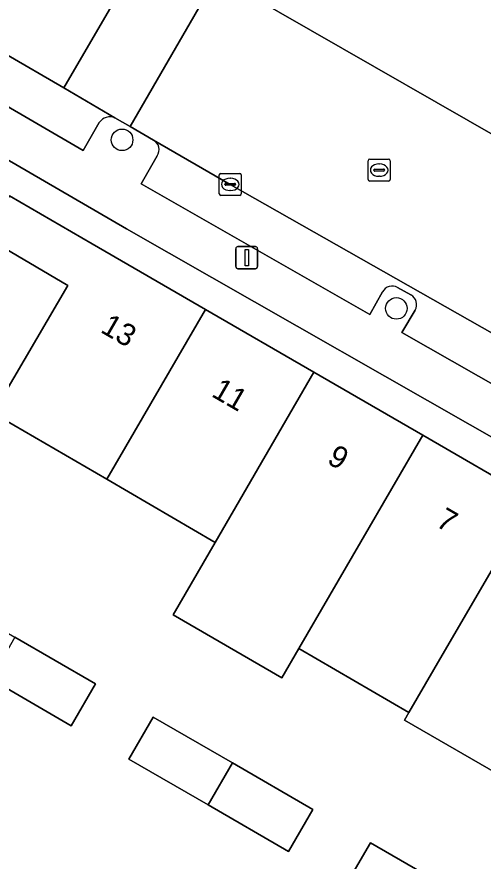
# Model space of a CAD drawing. Extents: x 160023 to 161302, y 384750 to 385707.
# Drawn here: x 160368.97 to 160390.11, y 385065.04 to 385103.35 of the extents above; entities that cross this region are included whole.
import ezdxf

# ---------------------------------------------------------------- set-up
doc = ezdxf.new("R2010")
doc.units = 0
for name, color, linetype in [('IMGEO_Boom', 7, 'Continuous'), ('IMGEO_Erf', 7, 'Continuous'), ('IMGEO_Kolk', 7, 'Continuous'), ('IMGEO_Lichtmast', 7, 'Continuous'), ('IMGEO_Pand', 7, 'Continuous'), ('IMGEO_Pand_nummerreeks', 7, 'Continuous'), ('IMGEO_Parkeervlak_open', 7, 'Continuous'), ('IMGEO_Rijbaan_lokaal_gesloten', 7, 'Continuous'), ('IMGEO_Rijbaan_lokaal_open', 7, 'Continuous'), ('IMGEO_Rioolput', 7, 'Continuous'), ('IMGEO_Voetpad_open', 7, 'Continuous')]:
    doc.layers.add(name, color=color, linetype=linetype)

msp = doc.modelspace()

# ---------------------------------------------------------------- linework, layer by layer
at = {"layer": 'IMGEO_Boom'}
for centre in [(160373.737, 385097.771), (160386.173, 385090.122)]:
    msp.add_circle(centre, 0.489, dxfattribs=at)
at = {"layer": 'IMGEO_Erf'}
for points in [[(160406.899, 385064.215), (160411.517, 385072.145), (160393.395, 385082.624), (160373.936, 385093.737), (160360.355, 385101.627)], [(160368.639, 385095.234), (160372.378, 385093.051), (160377.513, 385090.072), (160382.437, 385087.224), (160387.369, 385084.371), (160392.379, 385081.472), (160397.389, 385078.574), (160402.304, 385075.731), (160407.53, 385072.707), (160407.37, 385072.431), (160407.085, 385072.598), (160402.712, 385065.089), (160402.639, 385065.131), (160400.617, 385061.659)], [(160395.774, 385064.479), (160396.473, 385065.684), (160391.544, 385068.543), (160386.545, 385071.442), (160386.745, 385071.786), (160381.754, 385074.693), (160380.975, 385073.351), (160376.056, 385076.215), (160377.962, 385079.503), (160373.042, 385082.368), (160367.879, 385085.375), (160371.28, 385091.168), (160367.54, 385093.35)]]:
    msp.add_lwpolyline(points, dxfattribs=at)
for points in [[(160364.189, 385075.374), (160365.287, 385077.274), (160368.88, 385075.196), (160372.53, 385073.085), (160371.432, 385071.184), (160367.778, 385073.298)], [(160374.045, 385069.673), (160375.143, 385071.573), (160378.738, 385069.494), (160382.386, 385067.384), (160381.288, 385065.484), (160377.636, 385067.596)], [(160385.006, 385065.868), (160388.686, 385063.74), (160387.573, 385061.848), (160383.892, 385063.977)]]:
    msp.add_lwpolyline(points, close=True, dxfattribs=at)
at = {"layer": 'IMGEO_Kolk'}
for p, q in [((160378.141, 385095.325), (160378.141, 385096.177)), ((160378.216, 385096.251), (160379.068, 385096.251)), ((160378.629, 385096.031), (160378.654, 385096.031)), ((160379.142, 385096.177), (160379.142, 385095.325)), ((160378.4, 385095.745), (160378.4, 385095.757)), ((160378.838, 385095.708), (160378.44, 385095.708)), ((160378.443, 385095.794), (160378.841, 385095.794)), ((160378.884, 385095.757), (160378.884, 385095.745)), ((160379.068, 385095.251), (160378.216, 385095.251)), ((160378.652, 385095.471), (160378.627, 385095.471))]:
    msp.add_line(p, q, dxfattribs=at)
for points in [[(160378.141, 385095.325), (160378.141, 385096.177)], [(160378.216, 385096.251), (160379.068, 385096.251)], [(160379.142, 385096.177), (160379.142, 385095.325)], [(160379.068, 385095.251), (160378.216, 385095.251)]]:
    msp.add_lwpolyline(points, dxfattribs=at)
for centre, radius, start, end in [((160378.218, 385096.175), 0.0765, 91.552, 178.448), ((160378.218, 385096.175), 0.0765, 91.552, 178.448), ((160379.066, 385096.175), 0.0765, 1.552, 88.448), ((160379.066, 385096.175), 0.0765, 1.552, 88.448), ((160378.44, 385095.754), 0.0403, 85.8775, 175.7526), ((160378.437, 385095.744), 0.0366, 178.938, 274.7102), ((160378.841, 385095.751), 0.043, 264.8664, 352.4533), ((160378.845, 385095.756), 0.0386, 1.7309, 96.639), ((160378.218, 385095.327), 0.0765, 181.552, 268.448), ((160378.218, 385095.327), 0.0765, 181.552, 268.448), ((160379.066, 385095.327), 0.0765, 271.552, 358.448), ((160379.066, 385095.327), 0.0765, 271.552, 358.448)]:
    msp.add_arc(centre, radius, start, end, dxfattribs=at)
for centre, major_axis, ratio, start_param, end_param in [((160378.628, 385095.751), (-0.387, 0.002), 0.722429, 4.712389, 7.853982), ((160378.653, 385095.751), (-0.39, 0.002), 0.717154, 1.570796, 4.712389)]:
    msp.add_ellipse(centre, major_axis=major_axis, ratio=ratio, start_param=start_param, end_param=end_param, dxfattribs=at)
at = {"layer": 'IMGEO_Lichtmast'}
for p, q in [((160378.892, 385092.025), (160378.892, 385092.825)), ((160378.892, 385092.825), (160378.892, 385092.025)), ((160378.992, 385092.925), (160379.782, 385092.925)), ((160379.782, 385092.925), (160378.992, 385092.925)), ((160379.882, 385092.825), (160379.882, 385092.025)), ((160379.882, 385092.025), (160379.882, 385092.825)), ((160379.782, 385091.925), (160378.992, 385091.925)), ((160378.992, 385091.925), (160379.782, 385091.925))]:
    msp.add_line(p, q, dxfattribs=at)
msp.add_lwpolyline([(160379.312, 385092.8), (160379.462, 385092.8), (160379.462, 385092.05), (160379.312, 385092.05), (160379.312, 385092.8)], dxfattribs=at)
for centre, start, end in [((160378.992, 385092.825), 90, 180), ((160378.992, 385092.825), 90, 180), ((160379.782, 385092.825), 0, 90), ((160379.782, 385092.825), 360, 90), ((160378.992, 385092.025), 180, 270), ((160378.992, 385092.025), 180, 270), ((160379.782, 385092.025), 270, 0), ((160379.782, 385092.025), 270, 0)]:
    msp.add_arc(centre, 0.1, start, end, dxfattribs=at)
at = {"layer": 'IMGEO_Pand'}
for points in [[(160372.378, 385093.051), (160368.639, 385095.234), (160367.54, 385093.35), (160371.28, 385091.168), (160367.879, 385085.375), (160373.042, 385082.368), (160377.513, 385090.072)], [(160377.513, 385090.072), (160373.042, 385082.368), (160377.962, 385079.503), (160382.437, 385087.224)], [(160382.437, 385087.224), (160377.962, 385079.503), (160376.056, 385076.215), (160380.975, 385073.351), (160381.754, 385074.693), (160387.369, 385084.371)], [(160387.369, 385084.371), (160381.754, 385074.693), (160386.745, 385071.786), (160387.873, 385073.731), (160392.379, 385081.472)], [(160397.389, 385078.574), (160392.379, 385081.472), (160387.873, 385073.731), (160386.745, 385071.786), (160386.545, 385071.442), (160391.544, 385068.543), (160392.871, 385070.82)], [(160368.88, 385075.196), (160367.778, 385073.298), (160371.432, 385071.184), (160372.53, 385073.085)], [(160377.636, 385067.596), (160378.738, 385069.494), (160375.143, 385071.573), (160374.045, 385069.673)], [(160378.738, 385069.494), (160377.636, 385067.596), (160381.288, 385065.484), (160382.386, 385067.384)], [(160388.686, 385063.74), (160385.006, 385065.868), (160383.892, 385063.977), (160387.573, 385061.848)]]:
    msp.add_lwpolyline(points, close=True, dxfattribs=at)
at = {"layer": 'IMGEO_Parkeervlak_open'}
for points in [[(160373.415, 385098.769), (160371.088, 385100.124), (160365.671, 385103.277), (160364.569, 385103.936)], [(160364.712, 385103.319), (160363.917, 385101.984), (160371.978, 385097.287), (160372.7, 385098.56)], [(160398.258, 385084.596), (160396.67, 385085.497), (160386.711, 385091.158), (160378.639, 385095.752), (160375.168, 385097.761)], [(160375.333, 385097.053), (160374.594, 385095.778), (160384.975, 385089.848), (160385.547, 385090.874)], [(160386.231, 385091.077), (160386.833, 385090.732)], [(160387.028, 385090.046), (160386.424, 385089.022), (160396.85, 385083.083), (160397.602, 385084.387)]]:
    msp.add_lwpolyline(points, dxfattribs=at)
for centre, radius, start, end in [((160373.187, 385098.222), 0.593, 67.3583, 145.2298), ((160374.909, 385097.327), 0.505, 327.0585, 59.1789), ((160385.989, 385090.64), 0.5, 60.9731, 152.087), ((160386.589, 385090.292), 0.503, 330.71, 61.0262)]:
    msp.add_arc(centre, radius, start, end, dxfattribs=at)
at = {"layer": 'IMGEO_Rijbaan_lokaal_gesloten'}
for points in [[(160365.671, 385103.277), (160371.088, 385100.124), (160375.076, 385106.975), (160373.082, 385108.155), (160362.963, 385114.135)], [(160435.644, 385072.318), (160423.083, 385079.537), (160418.598, 385082.089), (160416.968, 385083.016), (160402.988, 385090.942), (160394.009, 385096.026), (160393.778, 385096.16), (160379.385, 385104.426), (160378.045, 385105.217), (160374.108, 385098.37), (160375.168, 385097.761), (160378.639, 385095.752), (160386.711, 385091.158), (160396.67, 385085.497), (160398.258, 385084.596), (160399.574, 385083.817), (160407.061, 385079.548), (160408.745, 385078.592), (160410.666, 385077.515), (160413.918, 385075.639), (160418.139, 385073.218), (160424.416, 385069.645), (160428.901, 385067.092), (160437.316, 385062.291)]]:
    msp.add_lwpolyline(points, dxfattribs=at)
at = {"layer": 'IMGEO_Rijbaan_lokaal_open'}
msp.add_lwpolyline([(160378.045, 385105.217), (160375.076, 385106.975), (160371.088, 385100.124), (160373.415, 385098.769), (160374.108, 385098.37)], close=True, dxfattribs=at)
msp.add_lwpolyline([(160379.385, 385104.426), (160393.778, 385096.16)], dxfattribs=at)
at = {"layer": 'IMGEO_Rioolput'}
for p, q in [((160384.893, 385095.973), (160384.893, 385096.825)), ((160384.968, 385096.899), (160385.82, 385096.899)), ((160385.381, 385096.679), (160385.406, 385096.679)), ((160385.894, 385096.825), (160385.894, 385095.973)), ((160385.152, 385096.393), (160385.152, 385096.405)), ((160385.59, 385096.356), (160385.192, 385096.356)), ((160385.195, 385096.442), (160385.593, 385096.442)), ((160385.636, 385096.405), (160385.636, 385096.393)), ((160385.82, 385095.899), (160384.968, 385095.899)), ((160385.404, 385096.119), (160385.379, 385096.119))]:
    msp.add_line(p, q, dxfattribs=at)
for points in [[(160384.893, 385095.973), (160384.893, 385096.825)], [(160384.968, 385096.899), (160385.82, 385096.899)], [(160385.894, 385096.825), (160385.894, 385095.973)], [(160385.82, 385095.899), (160384.968, 385095.899)]]:
    msp.add_lwpolyline(points, dxfattribs=at)
for centre, radius, start, end in [((160384.97, 385096.823), 0.0765, 91.552, 178.448), ((160384.97, 385096.823), 0.0765, 91.552, 178.448), ((160385.818, 385096.823), 0.0765, 1.552, 88.448), ((160385.818, 385096.823), 0.0765, 1.552, 88.448), ((160385.192, 385096.402), 0.0403, 85.8775, 175.7526), ((160385.189, 385096.392), 0.0366, 178.938, 274.7102), ((160385.593, 385096.399), 0.043, 264.8664, 352.4533), ((160385.597, 385096.404), 0.0386, 1.7309, 96.639), ((160384.97, 385095.975), 0.0765, 181.552, 268.448), ((160384.97, 385095.975), 0.0765, 181.552, 268.448), ((160385.818, 385095.975), 0.0765, 271.552, 358.448), ((160385.818, 385095.975), 0.0765, 271.552, 358.448)]:
    msp.add_arc(centre, radius, start, end, dxfattribs=at)
for centre, major_axis, ratio, start_param, end_param in [((160385.38, 385096.399), (-0.387, 0.002), 0.722429, 4.712389, 7.853982), ((160385.405, 385096.399), (-0.39, 0.002), 0.717154, 1.570796, 4.712389)]:
    msp.add_ellipse(centre, major_axis=major_axis, ratio=ratio, start_param=start_param, end_param=end_param, dxfattribs=at)
at = {"layer": 'IMGEO_Voetpad_open'}
for points in [[(160359.363, 385104.964), (160360.355, 385101.627), (160373.936, 385093.737), (160393.395, 385082.624), (160411.517, 385072.145), (160412.003, 385072.979), (160424.98, 385065.798), (160438.609, 385058.093)], [(160372.7, 385098.56), (160371.978, 385097.287), (160363.917, 385101.984), (160364.712, 385103.319)], [(160375.168, 385097.761), (160374.108, 385098.37), (160373.415, 385098.769)], [(160385.547, 385090.874), (160384.975, 385089.848), (160374.594, 385095.778), (160375.333, 385097.053)], [(160386.833, 385090.732), (160386.231, 385091.077)], [(160397.602, 385084.387), (160396.85, 385083.083), (160386.424, 385089.022), (160387.028, 385090.046)]]:
    msp.add_lwpolyline(points, dxfattribs=at)
for centre, radius, start, end in [((160373.187, 385098.222), 0.593, 67.3583, 145.2298), ((160374.909, 385097.327), 0.505, 327.0585, 59.1789), ((160385.989, 385090.64), 0.5, 60.9731, 152.087), ((160386.589, 385090.292), 0.503, 330.71, 61.0262)]:
    msp.add_arc(centre, radius, start, end, dxfattribs=at)

# ---------------------------------------------------------------- texts
at = {"layer": 'IMGEO_Pand_nummerreeks'}
for s, p in [('13', (160372.708, 385089.07)), ('11', (160377.742, 385086.157)), ('9', (160382.977, 385083.127)), ('7', (160387.912, 385080.271))]:
    msp.add_text(s, height=1, rotation=329.9402, dxfattribs=at).set_placement(p)

doc.saveas('drawing.dxf')
